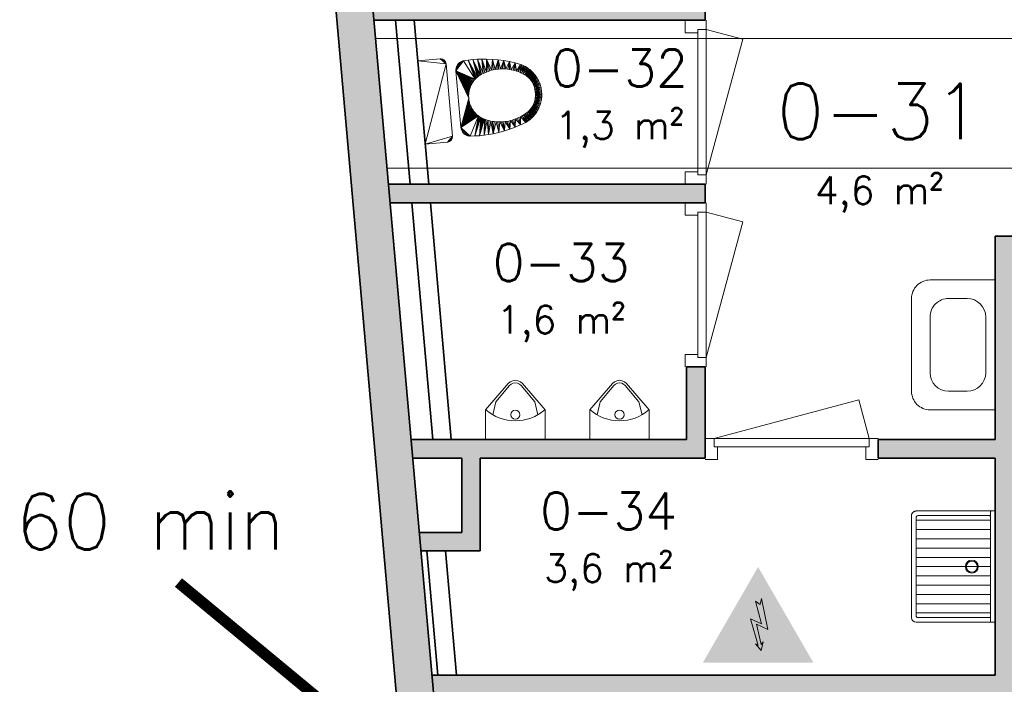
# Model space of a CAD drawing. Header units: millimetres. Extents: x -13022 to 1371524, y -38729 to 632593.
# Tile 257 of 381: x 507662 to 512969, y 607835 to 611419. Entities that reach past the tile are written whole.
import ezdxf

# ---------------------------------------------------------------- set-up
doc = ezdxf.new("R2010")
doc.units = ezdxf.units.MM
doc.header["$LTSCALE"] = 35
doc.linetypes.add('AI9-LType1', pattern=[1.69333, 0.846665, -0.846665])
for name, color, linetype, lineweight in [('A LIJN 1', 1, 'Continuous', 20), ('A LIJN 2', 2, 'Continuous', 35), ('A LIJN 5', 5, 'Continuous', 13), ('A LIJN 9', 252, 'Continuous', 18), ('Al65----_beveiliging-inst', 92, 'Continuous', 9), ('B95 tekst', 7, 'Continuous', 25), ('brandveiligheid voorzieningen', 10, 'Continuous', 9)]:
    doc.layers.add(name, color=color, linetype=linetype, lineweight=lineweight)
doc.layers.add('Al$8a---_hulplijnen', color=6, linetype='Continuous', plot=False)
doc.styles.add('Algemeen', font='simplex.shx', dxfattribs={"height": 2.5})

# ---------------------------------------------------------------- blocks, each defined once
blk = doc.blocks.new('wc1-2')
at = {"layer": 'A LIJN 1', "linetype": 'Continuous'}
mesh = blk.add_polyface(dxfattribs=at)
corners = [(-0.0551, 0.6411), (-0.041, 0.6101), (-0.0454, 0.6086), (-0.0276, 0.6134), (-0.0348, 0.6465), (-0.0279, 0.6478), (-0.0184, 0.6148), (-0.021, 0.6488), (-0.0484, 0.6432), (-0.0662, 0.5987), (-0.0809, 0.6301), (-0.0622, 0.601), (-0.0617, 0.6387), (-0.0497, 0.6069), (-0.0539, 0.6051), (-0.0682, 0.6361), (0, 0.6154), (-0.0046, 0.6155), (0, 0.6501), (-0.093, 0.623), (-0.0739, 0.5936), (-0.0989, 0.6191), (-0.087, 0.6267), (-0.0701, 0.5962), (-0.014, 0.6495), (-0.007, 0.6499), (-0.0092, 0.6155), (-0.023, 0.6142), (-0.1045, 0.615), (-0.0812, 0.588), (-0.1205, 0.6014), (-0.1154, 0.6061), (-0.0913, 0.5784), (-0.0138, 0.6152), (-0.0776, 0.5909), (-0.0847, 0.5849), (-0.11, 0.6107), (-0.0746, 0.6332), (-0.0366, 0.6114), (-0.0417, 0.645), (-0.0321, 0.6125), (-0.0581, 0.6031), (-0.088, 0.5817)]
mesh.append_faces([[corners[k] for k in face] for face in [(9, 10, 11), (12, 14, 15), (19, 20, 21), (3, 5, 27), (6, 7, 33), (34, 21, 20), (24, 33, 7), (28, 35, 36), (38, 39, 40), (41, 15, 14), (11, 37, 41), (4, 40, 39)]], dxfattribs={"vtx0": -1, "vtx1": -1})
mesh.append_faces([[corners[k] for k in face] for face in [(0, 1, 2), (3, 4, 5), (6, 5, 7), (12, 13, 14), (17, 25, 18), (9, 22, 10), (28, 29, 35), (11, 10, 37), (38, 8, 39), (12, 2, 13), (42, 31, 36), (19, 23, 20), (24, 26, 33)]], dxfattribs={"vtx0": -1, "vtx2": -1})
mesh.append_faces([[corners[k] for k in face] for face in [(0, 8, 1), (16, 17, 18), (19, 22, 23), (24, 25, 26), (28, 21, 29), (30, 31, 32), (17, 26, 25), (12, 0, 2), (38, 1, 8), (9, 23, 22), (37, 15, 41), (3, 40, 4), (6, 27, 5), (34, 29, 21), (35, 42, 36)]], dxfattribs={"vtx1": -1, "vtx2": -1})
mesh = blk.add_polyface(dxfattribs=at)
corners = [(0.0989, 0.6191), (0.0776, 0.5909), (0.0739, 0.5936), (0.007, 0.6499), (0.0046, 0.6155), (0, 0.6501), (0.021, 0.6488), (0.0138, 0.6152), (0.014, 0.6495), (0.0539, 0.6051), (0.0682, 0.6361), (0.0581, 0.6031), (0.0746, 0.6332), (0.0622, 0.601), (0.093, 0.623), (0.0812, 0.588), (0.1045, 0.615), (0.0617, 0.6387), (0.0497, 0.6069), (0.0279, 0.6478), (0.023, 0.6142), (0.0184, 0.6148), (0.0701, 0.5962), (0.087, 0.6267), (0.0092, 0.6155), (0.0321, 0.6125), (0.0417, 0.645), (0.0366, 0.6114), (0.0809, 0.6301), (0.0662, 0.5987), (0.0454, 0.6086), (0.041, 0.6101), (0.0551, 0.6411), (0.0348, 0.6465), (0.0276, 0.6134), (0, 0.6154), (0.0484, 0.6432), (0.088, 0.5817), (0.0847, 0.5849), (0.11, 0.6107), (0.1154, 0.6061), (0.1205, 0.6014), (0.0913, 0.5784)]
mesh.append_faces([[corners[k] for k in face] for face in [(3, 4, 5), (6, 7, 8), (9, 10, 11), (11, 12, 13), (0, 2, 14), (25, 26, 27), (28, 13, 12), (22, 14, 2), (23, 29, 28), (35, 5, 4), (30, 17, 18), (15, 16, 38), (24, 8, 7), (27, 36, 31)]], dxfattribs={"vtx0": -1, "vtx1": -1})
mesh.append_faces([[corners[k] for k in face] for face in [(0, 1, 2), (15, 0, 16), (17, 9, 18), (19, 20, 21), (22, 23, 14), (3, 24, 4), (28, 29, 13), (25, 33, 26), (11, 10, 12), (19, 34, 20), (31, 36, 32), (30, 32, 17), (27, 26, 36), (6, 21, 7), (37, 39, 40)]], dxfattribs={"vtx0": -1, "vtx2": -1})
mesh.append_faces([[corners[k] for k in face] for face in [(30, 31, 32), (3, 8, 24), (19, 33, 34), (15, 1, 0), (17, 10, 9), (25, 34, 33), (37, 38, 39), (22, 29, 23), (6, 19, 21), (16, 39, 38), (40, 41, 42)]], dxfattribs={"vtx1": -1, "vtx2": -1})
mesh = blk.add_polyface(dxfattribs=at)
corners = [(-0.2018, 0.3699), (-0.1978, 0.4007), (-0.1393, 0.3911), (-0.1205, 0.6014), (-0.0913, 0.5784), (-0.0943, 0.575), (-0.1505, 0.5627), (-0.1153, 0.5427), (-0.1539, 0.5566), (-0.1856, 0.4616), (-0.1774, 0.4916), (-0.1397, 0.4689), (-0.1427, 0.4299), (-0.1924, 0.4313), (-0.1426, 0.4397), (-0.1425, 0.4202), (-0.1418, 0.4104), (-0.1679, 0.5212), (-0.1334, 0.4975), (-0.1408, 0.4007), (-0.1055, 0.5596), (-0.1105, 0.5513), (-0.1431, 0.5746), (-0.1411, 0.4592), (-0.142, 0.4495), (-0.1255, 0.5964), (-0.0973, 0.5714), (-0.1001, 0.5678), (-0.1359, 0.488), (-0.138, 0.4785), (-0.1469, 0.5687), (-0.157, 0.5503), (-0.1196, 0.534), (-0.1375, 0.3815), (-0.1347, 0.5859), (-0.1302, 0.5912), (-0.1236, 0.5251), (-0.1305, 0.5068), (-0.139, 0.5803), (-0.1272, 0.516), (-0.088, 0.5817), (-0.1154, 0.6061)]
mesh.append_faces([[corners[k] for k in face] for face in [(6, 7, 8), (12, 13, 14), (17, 18, 10), (19, 1, 16), (9, 14, 13), (15, 13, 12), (29, 10, 28), (36, 31, 32), (25, 27, 35), (37, 17, 39), (38, 20, 22), (32, 8, 7)]], dxfattribs={"vtx0": -1, "vtx1": -1})
mesh.append_faces([[corners[k] for k in face] for face in [(3, 4, 5), (9, 23, 24), (25, 26, 27), (30, 21, 7), (9, 24, 14), (0, 2, 33), (9, 11, 23), (36, 17, 31), (25, 5, 26), (34, 27, 20)]], dxfattribs={"vtx0": -1, "vtx2": -1})
mesh.append_faces([[corners[k] for k in face] for face in [(0, 1, 2), (9, 10, 11), (15, 16, 13), (20, 21, 22), (18, 28, 10), (30, 22, 21), (29, 11, 10), (25, 3, 5), (31, 8, 32), (34, 35, 27), (37, 18, 17), (38, 34, 20), (36, 39, 17), (19, 2, 1), (1, 13, 16), (6, 30, 7), (40, 4, 41)]], dxfattribs={"vtx1": -1, "vtx2": -1})
mesh = blk.add_polyface(dxfattribs=at)
corners = [(0.1334, 0.4975), (0.1774, 0.4916), (0.1359, 0.488), (0.1679, 0.5212), (0.1305, 0.5068), (0.1272, 0.516), (0.1426, 0.4397), (0.142, 0.4495), (0.1856, 0.4616), (0.0943, 0.575), (0.1205, 0.6014), (0.1255, 0.5964), (0.1302, 0.5912), (0.1001, 0.5678), (0.1539, 0.5566), (0.1196, 0.534), (0.1153, 0.5427), (0.157, 0.5503), (0.1978, 0.4007), (0.1418, 0.4104), (0.1924, 0.4313), (0.0973, 0.5714), (0.1505, 0.5627), (0.1236, 0.5251), (0.138, 0.4785), (0.1397, 0.4689), (0.1425, 0.4202), (0.1427, 0.4299), (0.2018, 0.3699), (0.1375, 0.3815), (0.1393, 0.3911), (0.1411, 0.4592), (0.1408, 0.4007), (0.1469, 0.5687), (0.1347, 0.5859), (0.1055, 0.5596), (0.139, 0.5803), (0.1431, 0.5746), (0.1105, 0.5513), (0.088, 0.5817), (0.1154, 0.6061), (0.0913, 0.5784)]
mesh.append_faces([[corners[k] for k in face] for face in [(0, 1, 2), (12, 13, 11), (18, 19, 20), (21, 11, 13), (14, 16, 22), (3, 23, 17), (24, 1, 25), (26, 20, 19), (20, 6, 8), (39, 40, 41), (31, 8, 7), (9, 11, 21), (37, 35, 36)]], dxfattribs={"vtx0": -1, "vtx1": -1})
mesh.append_faces([[corners[k] for k in face] for face in [(0, 3, 1), (3, 4, 5), (9, 10, 11), (14, 15, 16), (3, 5, 23), (28, 29, 30), (18, 30, 32), (18, 32, 19), (16, 33, 22), (20, 27, 6), (25, 1, 8), (17, 23, 15), (35, 34, 36), (37, 38, 35)]], dxfattribs={"vtx0": -1, "vtx2": -1})
mesh.append_faces([[corners[k] for k in face] for face in [(6, 7, 8), (14, 17, 15), (26, 27, 20), (31, 25, 8), (12, 34, 13), (35, 13, 34), (24, 2, 1), (37, 33, 38), (0, 4, 3), (16, 38, 33), (9, 41, 10), (18, 28, 30)]], dxfattribs={"vtx1": -1, "vtx2": -1})
mesh = blk.add_polyface(dxfattribs=at)
corners = [(-0.154, 0.2), (-0.0265, 0.2581), (-0.0213, 0.2572), (-0.1297, 0.3532), (-0.2042, 0.3452), (-0.1327, 0.3625), (-0.0317, 0.2592), (-0.0369, 0.2606), (-0.0617, 0.2703), (-0.0664, 0.2728), (-0.2018, 0.3699), (-0.1375, 0.3815), (-0.1353, 0.3719), (-0.0755, 0.2784), (-0.0798, 0.2815), (-0.052, 0.2658), (-0.0471, 0.2638), (-0.042, 0.2621), (-0.0569, 0.2679), (-0.1264, 0.3441), (-0.0882, 0.2881), (-0.0841, 0.2847), (-0.1226, 0.335), (-0.1204, 0.3302), (-0.2056, 0.3204), (-0.016, 0.2565), (-0.2025, 0.2377), (-0.2038, 0.2458), (-0.2013, 0.2337), (-0.2054, 0.2707), (-0.1031, 0.3034), (-0.0996, 0.2993), (-0.2033, 0.2417), (-0.118, 0.3254), (-0.1154, 0.3208), (-0.206, 0.2955), (-0.1064, 0.3075), (-0.1126, 0.3162), (-0.071, 0.2755), (-0.0959, 0.2955), (-0.0921, 0.2917), (-0.1096, 0.3118)]
mesh.append_faces([[corners[k] for k in face] for face in [(3, 4, 5), (6, 0, 7), (8, 0, 9), (13, 0, 14), (25, 0, 2), (26, 27, 28), (15, 0, 18), (33, 35, 23), (4, 19, 24), (29, 31, 27), (22, 24, 19), (39, 0, 31), (17, 0, 16)]], dxfattribs={"vtx0": -1, "vtx1": -1})
mesh.append_faces([[corners[k] for k in face] for face in [(0, 27, 31)]], dxfattribs={"vtx0": -1, "vtx1": -1, "vtx2": -1})
mesh.append_faces([[corners[k] for k in face] for face in [(0, 1, 2), (10, 11, 12), (0, 20, 21), (29, 30, 31), (29, 36, 30), (35, 34, 37), (35, 37, 41), (0, 38, 9), (0, 40, 20), (10, 12, 5), (0, 21, 14), (29, 41, 36)]], dxfattribs={"vtx0": -1, "vtx2": -1})
mesh.append_faces([[corners[k] for k in face] for face in [(15, 16, 0), (17, 7, 0), (8, 18, 0), (3, 19, 4), (22, 23, 24), (33, 34, 35), (6, 1, 0), (13, 38, 0), (39, 40, 0), (4, 10, 5), (29, 35, 41), (35, 24, 23)]], dxfattribs={"vtx1": -1, "vtx2": -1})
mesh.append_faces([[corners[k] for k in face] for face in [(26, 32, 27)]], dxfattribs={"vtx2": -1})
mesh = blk.add_polyface(dxfattribs=at)
corners = [(0.0369, 0.2606), (0.042, 0.2621), (0.154, 0.2), (0.0213, 0.2572), (0.0265, 0.2581), (0.2054, 0.2707), (0.0996, 0.2993), (0.1031, 0.3034), (0.0755, 0.2784), (0.0798, 0.2815), (0.1226, 0.335), (0.2056, 0.3204), (0.1204, 0.3302), (0.0471, 0.2638), (0.052, 0.2658), (0.0921, 0.2917), (0.0959, 0.2955), (0.1353, 0.3719), (0.1375, 0.3815), (0.2018, 0.3699), (0.1327, 0.3625), (0.2042, 0.3452), (0.1297, 0.3532), (0.1264, 0.3441), (0.016, 0.2565), (0.1096, 0.3118), (0.1126, 0.3162), (0.206, 0.2955), (0.0569, 0.2679), (0.0617, 0.2703), (0.2033, 0.2417), (0.2025, 0.2377), (0.2038, 0.2458), (0.1064, 0.3075), (0.0841, 0.2847), (0.1154, 0.3208), (0.0882, 0.2881), (0.118, 0.3254), (0.0664, 0.2728), (0.0317, 0.2592), (0.071, 0.2755), (0.2013, 0.2337), (0.0107, 0.256)]
mesh.append_faces([[corners[k] for k in face] for face in [(10, 11, 12), (20, 21, 22), (23, 11, 10), (35, 27, 26), (17, 19, 20), (38, 2, 29), (25, 5, 33), (0, 2, 39), (41, 32, 31), (8, 2, 40), (37, 27, 35)]], dxfattribs={"vtx0": -1, "vtx1": -1})
mesh.append_faces([[corners[k] for k in face] for face in [(2, 6, 32)]], dxfattribs={"vtx0": -1, "vtx1": -1, "vtx2": -1})
mesh.append_faces([[corners[k] for k in face] for face in [(2, 3, 4), (5, 6, 7), (2, 13, 14), (2, 15, 16), (2, 24, 3), (20, 19, 21), (2, 28, 29), (5, 7, 33), (2, 9, 34), (23, 21, 11), (2, 34, 36), (2, 1, 13), (2, 16, 6), (25, 27, 5), (2, 36, 15), (2, 14, 28), (2, 4, 39), (2, 42, 24)]], dxfattribs={"vtx0": -1, "vtx2": -1})
mesh.append_faces([[corners[k] for k in face] for face in [(30, 31, 32)]], dxfattribs={"vtx1": -1})
mesh.append_faces([[corners[k] for k in face] for face in [(0, 1, 2), (8, 9, 2), (17, 18, 19), (25, 26, 27), (5, 32, 6), (37, 12, 27), (23, 22, 21), (38, 40, 2), (11, 27, 12)]], dxfattribs={"vtx1": -1, "vtx2": -1})
mesh = blk.add_polyface(dxfattribs=at)
corners = [(0.225, 0), (-0.225, 0), (-0.195, 0.15), (-0.2249, 0.1224), (-0.2242, 0.127), (-0.2235, 0.1293), (-0.225, 0.12), (-0.2043, 0.1485), (-0.2178, 0.1395), (-0.2206, 0.1357), (-0.2193, 0.1376), (-0.2162, 0.1412), (-0.2145, 0.1428), (-0.2126, 0.1443), (-0.2246, 0.1247), (-0.2107, 0.1456), (-0.1974, 0.1499), (-0.1997, 0.1496), (-0.2227, 0.1315), (-0.202, 0.1492), (-0.2086, 0.1467), (-0.2065, 0.1477), (-0.2217, 0.1336), (-0.1702, 0.2027), (-0.1741, 0.2042), (-0.1663, 0.2015), (0, 0.2557), (-0.154, 0.2), (-0.0053, 0.2558), (-0.1878, 0.2132), (-0.1908, 0.2161), (-0.2038, 0.2458), (-0.016, 0.2565), (-0.0107, 0.256), (-0.1998, 0.2299), (-0.2013, 0.2337), (-0.1934, 0.2193), (-0.1847, 0.2105), (-0.1581, 0.2002), (-0.198, 0.2262), (-0.1813, 0.2081), (-0.1778, 0.206), (-0.1622, 0.2007), (-0.1958, 0.2226)]
mesh.append_faces([[corners[k] for k in face] for face in [(8, 9, 10), (9, 18, 22), (25, 38, 42)]], dxfattribs={"vtx0": -1})
mesh.append_faces([[corners[k] for k in face] for face in [(3, 2, 6), (16, 7, 17), (2, 7, 16), (15, 5, 13), (20, 7, 15), (6, 2, 1), (26, 27, 28), (36, 31, 30), (29, 31, 37), (34, 31, 39)]], dxfattribs={"vtx0": -1, "vtx1": -1})
mesh.append_faces([[corners[k] for k in face] for face in [(3, 5, 7), (3, 7, 2), (7, 5, 15), (11, 13, 9), (9, 13, 5), (25, 31, 38), (31, 24, 40), (25, 24, 31)]], dxfattribs={"vtx0": -1, "vtx1": -1, "vtx2": -1})
mesh.append_faces([[corners[k] for k in face] for face in [(3, 4, 5), (9, 5, 18), (31, 40, 37), (27, 33, 28)]], dxfattribs={"vtx0": -1, "vtx2": -1})
mesh.append_faces([[corners[k] for k in face] for face in [(23, 24, 25), (41, 40, 24)]], dxfattribs={"vtx1": -1})
mesh.append_faces([[corners[k] for k in face] for face in [(0, 1, 2), (8, 11, 9), (29, 30, 31), (32, 33, 27), (34, 35, 31), (27, 38, 31), (36, 43, 31), (43, 39, 31)]], dxfattribs={"vtx1": -1, "vtx2": -1})
mesh.append_faces([[corners[k] for k in face] for face in [(11, 12, 13), (3, 14, 4), (7, 19, 17), (20, 21, 7)]], dxfattribs={"vtx2": -1})
mesh = blk.add_polyface(dxfattribs=at)
corners = [(0.2065, 0.1477), (0.2086, 0.1467), (0.2107, 0.1456), (0.2043, 0.1485), (0.2246, 0.1247), (0.195, 0.15), (0.1997, 0.1496), (0.2217, 0.1336), (0.2145, 0.1428), (0.2193, 0.1376), (0.225, 0.12), (0.2227, 0.1315), (0.2235, 0.1293), (0.2242, 0.127), (0.2249, 0.1224), (0.1974, 0.1499), (0.202, 0.1492), (0.225, 0), (0.2206, 0.1357), (0.2162, 0.1412), (0.2126, 0.1443), (0.2178, 0.1395), (-0.195, 0.15), (0.1581, 0.2002), (0.1663, 0.2015), (0.1622, 0.2007), (0.198, 0.2262), (0.1878, 0.2132), (0.2013, 0.2337), (0.1778, 0.206), (0.154, 0.2), (0.2038, 0.2458), (0.1702, 0.2027), (0.1741, 0.2042), (0, 0.2557), (0.0053, 0.2558), (0.0107, 0.256), (0.1847, 0.2105), (0.1813, 0.2081), (0.1958, 0.2226), (0.1934, 0.2193), (0.1908, 0.2161), (0.1998, 0.2299), (-0.154, 0.2)]
mesh.append_faces([[corners[k] for k in face] for face in [(6, 5, 15), (23, 24, 25), (27, 40, 41)]], dxfattribs={"vtx0": -1})
mesh.append_faces([[corners[k] for k in face] for face in [(17, 5, 10), (4, 11, 13), (30, 31, 23), (37, 29, 27)]], dxfattribs={"vtx0": -1, "vtx1": -1})
mesh.append_faces([[corners[k] for k in face] for face in [(3, 4, 5), (6, 3, 5), (7, 8, 9), (4, 10, 5), (3, 7, 4), (3, 8, 7), (3, 2, 8), (26, 27, 28), (29, 23, 27), (28, 23, 31), (28, 27, 23), (29, 24, 23), (26, 40, 27)]], dxfattribs={"vtx0": -1, "vtx1": -1, "vtx2": -1})
mesh.append_faces([[corners[k] for k in face] for face in [(4, 7, 11), (17, 22, 5), (30, 34, 35), (30, 35, 36)]], dxfattribs={"vtx0": -1, "vtx2": -1})
mesh.append_faces([[corners[k] for k in face] for face in [(32, 24, 33), (42, 26, 28)]], dxfattribs={"vtx1": -1})
mesh.append_faces([[corners[k] for k in face] for face in [(3, 0, 2), (8, 19, 9), (30, 43, 34), (29, 33, 24)]], dxfattribs={"vtx1": -1, "vtx2": -1})
mesh.append_faces([[corners[k] for k in face] for face in [(0, 1, 2), (11, 12, 13), (4, 14, 10), (6, 16, 3), (9, 18, 7), (2, 20, 8), (19, 21, 9), (37, 38, 29), (26, 39, 40)]], dxfattribs={"vtx2": -1})
blk = doc.blocks.new('wc-ur2')
at = {"layer": 'A LIJN 1', "linetype": 'Continuous'}
for p, q in [((-0.0306, 0.2918), (-0.1044, 0.2042)), ((-0.0306, 0.2918), (-0.0219, 0.2994)), ((-0.0219, 0.2994), (-0.0114, 0.3043)), ((-0.0114, 0.3043), (0, 0.306)), ((0, 0.306), (0.0114, 0.3043)), ((0.0114, 0.3043), (0.0219, 0.2994)), ((0.0219, 0.2994), (0.0306, 0.2918)), ((0.0306, 0.2918), (0.1044, 0.2042)), ((-0.1044, 0.2042), (-0.1212, 0.1347)), ((0.1044, 0.2042), (0.1212, 0.1347))]:
    blk.add_line(p, q, dxfattribs=at)
at = {"layer": 'A LIJN 1'}
blk.add_lwpolyline([(-0.16, 0), (-0.16, 0.1617), (-0.0378, 0.3027), (-0.027, 0.3121), (-0.0141, 0.318), (0, 0.32), (0.0141, 0.318), (0.027, 0.3121), (0.0378, 0.3027), (0.16, 0.1617), (0.16, 0), (-0.16, 0)], close=True, dxfattribs=at)
at = {"layer": 'A LIJN 1', "linetype": 'Continuous', "extrusion": (0, 0, -1)}
blk.add_arc((0, 0.3451), 0.2433, 228.8879, 311.1121, dxfattribs=at)
at = {"layer": 'A LIJN 1', "linetype": 'Continuous'}
blk.add_arc((0, 0.1347), 0.025, 0, 359.9994, dxfattribs=at)
blk = doc.blocks.new('wast2-2')
at = {"layer": 'A LIJN 1', "linetype": 'Continuous'}
for p, q in [((0.15, 0.35), (-0.15, 0.35)), ((-0.25, 0.25), (-0.25, 0.15)), ((0.25, 0.15), (0.25, 0.25)), ((-0.15, 0.05), (0.15, 0.05))]:
    blk.add_line(p, q, dxfattribs=at)
at = {"layer": 'A LIJN 1'}
blk.add_lwpolyline([(0.35, 0), (-0.35, 0), (-0.35, 0.35, -0.414214), (-0.25, 0.45), (0.25, 0.45, -0.414214), (0.35, 0.35), (0.35, 0)], format="xyb", close=True, dxfattribs=at)
at = {"layer": 'A LIJN 1', "linetype": 'Continuous'}
for centre, start, end in [((-0.15, 0.25), 90, 180), ((0.15, 0.25), 360, 90), ((-0.15, 0.15), 180, 270), ((0.15, 0.15), 270, 0)]:
    blk.add_arc(centre, 0.1, start, end, dxfattribs=at)
blk = doc.blocks.new('wast5')
at = {"layer": 'A LIJN 1', "linetype": 'Continuous'}
for p, q in [((-0.25, 0.025), (-0.25, 0.425)), ((-0.2, 0.025), (-0.2, 0.425)), ((-0.15, 0.025), (-0.15, 0.425)), ((-0.1, 0.025), (-0.1, 0.425)), ((-0.05, 0.025), (-0.05, 0.425)), ((0, 0.025), (0, 0.425)), ((0.05, 0.025), (0.05, 0.425)), ((0.1, 0.025), (0.1, 0.425)), ((0.15, 0.025), (0.15, 0.425)), ((0.2, 0.025), (0.2, 0.425)), ((0.25, 0.025), (0.25, 0.425)), ((0.295, 0.025), (-0.295, 0.025))]:
    blk.add_line(p, q, dxfattribs=at)
at = {"layer": 'A LIJN 1'}
blk.add_lwpolyline([(0.275, 0.45), (-0.275, 0.45, 0.414213), (-0.3, 0.425), (-0.3, 0.02), (-0.3, 0.005, 0.414217), (-0.295, 0), (0.295, 0, 0.41421), (0.3, 0.005), (0.3, 0.02), (0.3, 0.425), (0.2999, 0.427), (0.2997, 0.4289), (0.2993, 0.4308), (0.2988, 0.4327), (0.2981, 0.4346), (0.2973, 0.4363), (0.2963, 0.4381), (0.2952, 0.4397), (0.294, 0.4412), (0.2927, 0.4427), (0.2912, 0.444), (0.2897, 0.4452), (0.2881, 0.4463), (0.2863, 0.4473), (0.2846, 0.4481), (0.2827, 0.4488), (0.2808, 0.4493), (0.2789, 0.4497), (0.277, 0.4499), (0.275, 0.45)], format="xyb", close=True, dxfattribs=at)
at = {"layer": 'A LIJN 1', "linetype": 'Continuous', "flags": 128}
blk.add_lwpolyline([(0.27, 0.025, 0.414215), (0.275, 0.03), (0.275, 0.415, 0.414217), (0.265, 0.425), (-0.265, 0.425, 0.414217), (-0.275, 0.415), (-0.275, 0.03, 0.414215), (-0.27, 0.025)], format="xyb", dxfattribs=at)
at = {"layer": 'A LIJN 1', "linetype": 'Continuous'}
for centre, radius, start, end in [((0, 0.125), 0.035, 0, 359.9994), ((0, 0.125), 0.03, 0, 359.9994), ((-0.295, 0.02), 0.005, 89.9998, 180.0003), ((0.295, 0.02), 0.005, 359.9998, 90.0002)]:
    blk.add_arc(centre, radius, start, end, dxfattribs=at)
blk = doc.blocks.new('Elektrische spanning')
at = {"layer": 'Al65----_beveiliging-inst'}
blk.add_hatch(color=50, dxfattribs=at).paths.add_polyline_path([(-4.38, 1.05), (4.38, 1.05), (0, 8.64)])
at = {"layer": 'brandveiligheid voorzieningen'}
h = blk.add_hatch(color=256, dxfattribs=at)
h.paths.add_polyline_path([(0, 10.74), (-6.2, 0), (6.2, 0)])
h.paths.add_polyline_path([(4.38, 1.05), (-4.38, 1.05), (0, 8.64)], flags=16)
blk.add_hatch(color=256, dxfattribs=at).paths.add_polyline_path([(0.39, 7.21), (0.22, 6.52), (-0.31, 6.91), (0.39, 4.34), (-0.84, 4.9), (0.02, 1.93), (-0.31, 2.1), (0.35, 1.35), (0.55, 2.33), (0.35, 2.02), (-0.17, 4.3), (1.1, 3.72)])
blk.add_lwpolyline([(0.39, 7.21), (0.22, 6.52), (-0.31, 6.91), (0.39, 4.34), (-0.84, 4.9), (0.02, 1.93), (-0.31, 2.1), (0.35, 1.35), (0.55, 2.33), (0.35, 2.02), (-0.17, 4.3), (1.1, 3.72), (0.39, 7.21)], close=True, dxfattribs=at)

msp = doc.modelspace()

# ---------------------------------------------------------------- hatches: boundary and pattern name
at = {"layer": 'A LIJN 9', "ltscale": 0.1}
h = msp.add_hatch(color=256, dxfattribs=at)
h.dxf.hatch_style = 1
h.paths.add_polyline_path([(509505.746, 612165.285), (509306.521, 612147.695), (509735.306, 607291.161), (509934.486, 607309.248)])
h = msp.add_hatch(color=256, dxfattribs=at)
h.dxf.hatch_style = 1
h.paths.add_polyline_path([(511355.516, 611815.332), (511694.514, 611815.332), (511694.514, 611915.331), (511127.986, 611915.331), (511127.986, 611815.332), (511255.515, 611815.332), (511255.515, 611515.329), (510143.986, 611515.329), (510143.986, 611815.332), (510293.985, 611815.332), (510293.985, 611915.331), (510143.986, 611915.331), (510143.986, 612015.329), (509518.986, 612015.329), (509527.815, 611915.331), (510043.986, 611915.331), (510043.986, 611515.329), (509563.131, 611515.329), (509571.96, 611415.331), (511355.516, 611415.331)])
h = msp.add_hatch(color=256, dxfattribs=at)
h.dxf.hatch_style = 1
h.paths.add_polyline_path([(516661.515, 609218.332), (516561.515, 609218.332), (516561.515, 607885.33), (513018.515, 607885.33), (513018.515, 610152.33), (513991.515, 610152.33), (513991.515, 608769.333), (514091.515, 608769.333), (514091.515, 610152.33), (516661.515, 610152.33), (516661.515, 611915.331), (514721.514, 611915.331), (514721.514, 611815.332), (516561.515, 611815.332), (516561.515, 610252.327), (515685.515, 610252.327), (515685.515, 610931.33), (515585.515, 610931.33), (515585.515, 610252.327), (513305.515, 610252.327), (513305.515, 611815.332), (513787.514, 611815.332), (513787.514, 611915.331), (512628.515, 611915.331), (512628.515, 611815.332), (513205.515, 611815.332), (513205.515, 610252.327), (512918.515, 610252.327), (512918.515, 609154.329), (512289.518, 609154.329), (512289.518, 609054.329), (512918.515, 609054.329), (512918.515, 607885.33), (509883.624, 607885.33), (509892.453, 607785.33), (516661.515, 607785.33)])
h = msp.add_hatch(color=256, dxfattribs=at)
h.dxf.hatch_style = 1
h.paths.add_polyline_path([(511355.515, 610531.328), (509650.008, 610531.328), (509658.837, 610431.33), (511355.515, 610431.33)])
h = msp.add_hatch(color=256, dxfattribs=at)
h.dxf.hatch_style = 1
h.paths.add_polyline_path([(511355.515, 609547.327), (511255.515, 609547.327), (511255.515, 609154.329), (509771.584, 609154.329), (509780.413, 609054.329), (510044.197, 609054.329), (510044.197, 608654.331), (509815.729, 608654.331), (509824.558, 608554.331), (510144.197, 608554.331), (510144.197, 609054.329), (511355.515, 609054.329)])

# ---------------------------------------------------------------- linework, layer by layer
at = {"layer": 'A LIJN 1', "linetype": 'Continuous'}
for p, q in [((509580.573, 611317.778), (550192.956, 611317.778)), ((509642.376, 610617.777), (550254.762, 610617.777))]:
    msp.add_line(p, q, dxfattribs=at)
at = {"layer": 'A LIJN 2'}
for p, q in [((509505.746, 612165.285), (509934.486, 607309.248)), ((509306.521, 612147.695), (509735.306, 607291.161)), ((511355.516, 611415.331), (511355.516, 611815.332)), ((509571.96, 611415.331), (511355.515, 611415.331)), ((509688.126, 611415.331), (509766.175, 610531.328)), ((509788.515, 611415.331), (509866.564, 610531.328)), ((509650.008, 610531.328), (511355.515, 610531.328)), ((511355.515, 610531.328), (511355.515, 610431.33)), ((509658.837, 610431.33), (511355.515, 610431.33)), ((509775.004, 610431.33), (509887.751, 609154.329)), ((509875.393, 610431.33), (509988.14, 609154.329)), ((512918.514, 610252.327), (513205.515, 610252.327)), ((512918.515, 609154.329), (512918.515, 610252.329)), ((511255.515, 609154.329), (511255.515, 609547.327)), ((511255.515, 609547.327), (511355.515, 609547.327)), ((511355.515, 609054.329), (511355.515, 609547.327)), ((509771.584, 609154.329), (511255.515, 609154.329)), ((512918.515, 609154.329), (512289.518, 609154.329)), ((512289.518, 609154.329), (512289.518, 609054.329)), ((509780.413, 609054.329), (510044.197, 609054.329)), ((510044.197, 609054.329), (510044.197, 608654.331)), ((510144.197, 609054.329), (510144.197, 608554.331)), ((510144.197, 609054.329), (511355.515, 609054.329)), ((512918.515, 609054.329), (512289.518, 609054.329)), ((512918.515, 607885.33), (512918.515, 609054.329)), ((510044.197, 608654.331), (509815.729, 608654.331)), ((510144.197, 608554.331), (509824.558, 608554.331)), ((509916.126, 607885.33), (509857.06, 608554.331)), ((510016.514, 607885.33), (509957.448, 608554.331)), ((509883.624, 607885.33), (512918.515, 607885.33))]:
    msp.add_line(p, q, dxfattribs=at)
at = {"layer": 'A LIJN 5', "linetype": 'Continuous'}
for p, q in [((511362.519, 610581.331), (511362.519, 611365.328)), ((511362.519, 611365.328), (511558.518, 611312.811)), ((511317.519, 611348.329), (511317.519, 610598.329)), ((511558.518, 611312.811), (511362.519, 610581.331)), ((511317.519, 610364.328), (511317.519, 609614.328)), ((511362.519, 609597.33), (511362.519, 610381.327)), ((511362.519, 610381.327), (511558.518, 610328.81)), ((511558.518, 610328.81), (511362.519, 609597.33)), ((512183.648, 609369.829), (511405.518, 609161.331)), ((512239.515, 609161.331), (512183.648, 609369.829)), ((511405.518, 609161.331), (512239.515, 609161.331)), ((512222.517, 609116.331), (511422.517, 609116.331))]:
    msp.add_line(p, q, dxfattribs=at)
for points, invisible_edges in [([(511248.519, 611415.331), (511317.519, 611365.328), (511248.519, 611348.329)], 3), ([(511362.519, 611365.328), (511317.519, 611365.328), (511362.519, 611415.331)], 2), ([(511317.519, 611365.328), (511317.519, 611348.329), (511248.519, 611348.329)], 12), ([(511248.519, 610598.329), (511317.519, 610581.331), (511248.519, 610531.328)], 3), ([(511248.519, 610598.329), (511317.519, 610598.329), (511317.519, 610581.331)], 12), ([(511317.519, 610581.331), (511362.519, 610581.331), (511362.519, 610531.328)], 12), ([(511317.519, 610381.327), (511248.519, 610364.328), (511248.519, 610431.33)], 13), ([(511362.519, 610381.327), (511317.519, 610381.327), (511362.519, 610431.33)], 2), ([(511317.519, 610381.327), (511317.519, 610364.328), (511248.519, 610364.328)], 12), ([(511248.519, 609614.328), (511317.519, 609597.33), (511248.519, 609547.327)], 3), ([(511248.519, 609614.328), (511317.519, 609614.328), (511317.519, 609597.33)], 12), ([(511317.519, 609597.33), (511362.519, 609597.33), (511362.519, 609547.327)], 12), ([(511405.518, 609161.331), (511405.518, 609116.331), (511355.515, 609161.331)], 2), ([(512239.515, 609116.331), (512239.515, 609161.331), (512289.518, 609161.331)], 12), ([(511355.515, 609047.331), (511405.518, 609116.331), (511422.517, 609047.331)], 3), ([(511422.517, 609116.331), (511422.517, 609047.331), (511405.518, 609116.331)], 2), ([(512222.517, 609047.331), (512222.517, 609116.331), (512239.515, 609116.331)], 12), ([(512289.518, 609047.331), (512222.517, 609047.331), (512239.515, 609116.331)], 14)]:
    msp.add_3dface(points, dxfattribs=dict(at, invisible_edges=invisible_edges))
at = {"layer": 'Al65----_beveiliging-inst', "color": 92, "linetype": 'AI9-LType1', "lineweight": 0, "ltscale": 0.1, "const_width": 60, "flags": 128}
msp.add_lwpolyline([(508517.564, 608384.064), (510024.879, 607135.184), (510024.879, 589641.186), (512297.745, 589641.186), (512297.745, 576577.76)], dxfattribs=at)

# ---------------------------------------------------------------- block references
at = {"ltscale": 0.1, "xscale": 48, "yscale": 48, "zscale": 48}
msp.add_blockref('Elektrische spanning', (511641.627, 607952.559), dxfattribs=at)
at = {"layer": 'A LIJN 1', "linetype": 'Continuous', "xscale": 999.9999776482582, "yscale": 999.9999776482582, "zscale": 100000, "rotation": 90}
for name, p in [('wast2-2', (512918.515, 609665.327)), ('wast5', (512918.515, 608469.83))]:
    msp.add_blockref(name, p, dxfattribs=at)
at = {"layer": 'Al$8a---_hulplijnen', "linetype": 'Continuous', "xscale": 999.9999790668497, "yscale": 999.9999790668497, "zscale": 100000, "rotation": 275.0456237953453}
msp.add_blockref('wc1-2', (509827.572, 610972.452), dxfattribs=at)
at = {"layer": 'Al$8a---_hulplijnen', "linetype": 'Continuous', "xscale": 999.9999776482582, "yscale": 999.9999776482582, "zscale": 100000}
for p in [(510333.249, 609154.329), (510895.034, 609154.329)]:
    msp.add_blockref('wc-ur2', p, dxfattribs=at)

# ---------------------------------------------------------------- texts
at = {"layer": 'B95 tekst', "style": 'Algemeen'}
msp.add_text('60 min', height=300, dxfattribs=at).set_placement((507639.111, 608561.784))
at = {"layer": 'B95 tekst', "char_height": 300, "width": 4383.91272, "attachment_point": 2, "style": 'Algemeen'}
for s, insert in [('\\pt3600;{\\H0.66667x;0-32\\H0.75x;\\C1;\\P\\ptz;\\C256;1,3 m²}', (510894.788, 611257.606)), ('\\pt3600;0-31{\\H0.5x;\\C1;\\P\\ptz;\\C256;4,6 m²}', (512294.488, 611074.011)), ('\\pt3600;{\\H0.66667x;0-33\\H0.75x;\\C1;\\P\\ptz;\\C256;1,6 m²}', (510580.22, 610209.315)), ('\\pt3600;{\\H0.66667x;0-34\\H0.75x;\\C1;\\P\\ptz;\\C256;3,6 m²}', (510835.944, 608870.328))]:
    msp.add_mtext(s, dxfattribs=dict(at, insert=insert))

doc.saveas('drawing.dxf')
